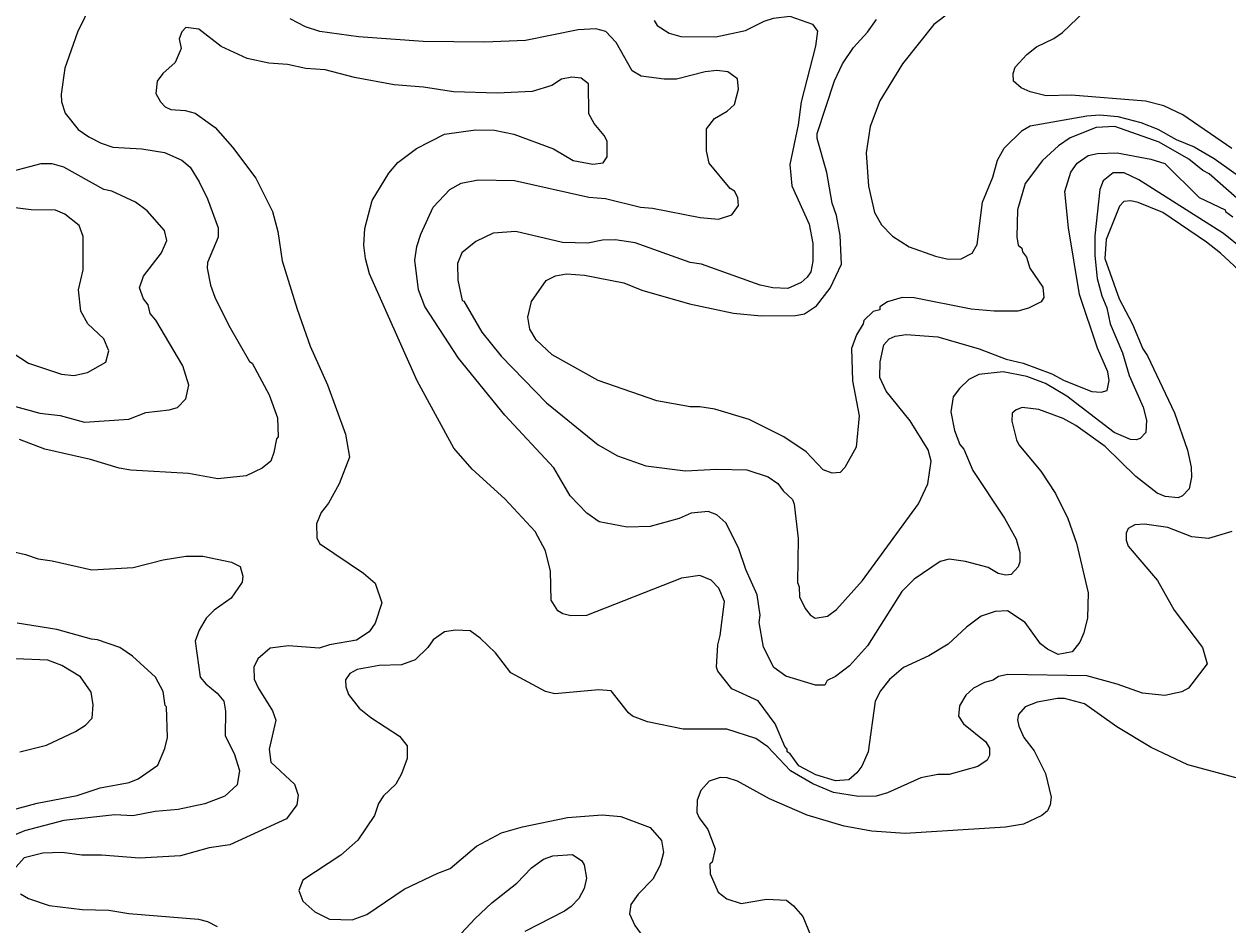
# Model space of a CAD drawing. Extents: x 447.8 to 473.9, y 7733.1 to 7760.8.
# Drawn here: x 467.383 to 469.73, y 7736.498 to 7738.255 of the extents above; entities that cross this region are included whole.
import ezdxf

# ---------------------------------------------------------------- set-up
doc = ezdxf.new("R2010")
doc.units = 0
doc.header["$LTSCALE"] = 0.032
doc.layers.add('1', color=7, linetype='Continuous', lineweight=25)
doc.layers.add('2', color=7, linetype='Continuous', lineweight=13)

msp = doc.modelspace()

# ---------------------------------------------------------------- linework, layer by layer
at = {"layer": '1'}
for points in [[(469.7373, 7738.0127), (469.6422, 7738.0785), (469.6048, 7738.096), (469.5693, 7738.1049), (469.4241, 7738.1168), (469.3753, 7738.1153), (469.3443, 7738.123), (469.3271, 7738.1314), (469.3116, 7738.1442), (469.3115, 7738.1589), (469.3151, 7738.1711), (469.3377, 7738.196), (469.3568, 7738.2112), (469.3905, 7738.2273), (469.4073, 7738.2392), (469.4642, 7738.2928)], [(468.8659, 7736.8464), (468.8475, 7736.8909), (468.8142, 7736.9354), (468.763, 7736.9588), (468.7353, 7736.9933), (468.7327, 7737.0012), (468.7351, 7737.0448), (468.74, 7737.0631), (468.7487, 7737.1293), (468.7376, 7737.1554), (468.7223, 7737.1709), (468.7006, 7737.1797), (468.6647, 7737.1747), (468.4794, 7737.1021), (468.4489, 7737.1013), (468.4332, 7737.1052), (468.4232, 7737.1111), (468.4106, 7737.1318), (468.409, 7737.1886), (468.3992, 7737.2279), (468.3794, 7737.266), (468.3199, 7737.3297), (468.2562, 7737.3871), (468.2205, 7737.4281), (468.1493, 7737.5594), (468.0566, 7737.7685), (468.0482, 7737.7983), (468.0451, 7737.8239), (468.0474, 7737.8567), (468.0614, 7737.9116), (468.0937, 7737.9648), (468.1115, 7737.9853), (468.148, 7738.0128), (468.2023, 7738.0408), (468.2629, 7738.0489), (468.2999, 7738.0487), (468.338, 7738.0408), (468.415, 7738.012), (468.4535, 7737.9896), (468.4919, 7737.9822), (468.5117, 7737.9849), (468.5196, 7737.9964), (468.5196, 7738.0273), (468.5139, 7738.0383), (468.4941, 7738.0613), (468.4836, 7738.0804), (468.4831, 7738.1387), (468.4692, 7738.1501), (468.451, 7738.1521), (468.4305, 7738.1478), (468.4118, 7738.1359), (468.3733, 7738.124), (468.3051, 7738.1208), (468.2201, 7738.1232), (468.1617, 7738.1321), (468.1043, 7738.1368), (468.027, 7738.1514), (467.9696, 7738.1665), (467.9319, 7738.1688), (467.8963, 7738.1769), (467.8603, 7738.1794), (467.8176, 7738.1886), (467.767, 7738.2119), (467.7238, 7738.2453), (467.698, 7738.249), (467.6905, 7738.2406), (467.6852, 7738.2269), (467.6889, 7738.2075), (467.6775, 7738.1807), (467.6536, 7738.1591), (467.642, 7738.1444), (467.6397, 7738.1201), (467.6487, 7738.1035), (467.6577, 7738.0941), (467.6687, 7738.0889), (467.6971, 7738.0871), (467.7163, 7738.0815), (467.7554, 7738.0537), (467.7895, 7738.0153), (467.8347, 7737.9552), (467.867, 7737.89), (467.8775, 7737.8512), (467.8863, 7737.7935), (467.915, 7737.6996), (467.9406, 7737.6275), (467.9743, 7737.5521), (468.0096, 7737.4559), (468.0176, 7737.4105), (467.9972, 7737.3586), (467.9762, 7737.3212), (467.9623, 7737.3029), (467.9527, 7737.2808), (467.9537, 7737.2535), (467.9587, 7737.2423), (468.0444, 7737.1844)], [(469.7595, 7737.7675), (469.7157, 7737.8088), (469.6884, 7737.8303), (469.6029, 7737.8878), (469.5548, 7737.9077), (469.5407, 7737.9108), (469.5271, 7737.9093), (469.5182, 7737.9001), (469.4927, 7737.8356), (469.4902, 7737.7981), (469.5178, 7737.7198), (469.5441, 7737.67), (469.5641, 7737.622), (469.573, 7737.6083), (469.6256, 7737.4975), (469.6511, 7737.4242), (469.6585, 7737.3914), (469.659, 7737.3719), (469.6543, 7737.3488), (469.6415, 7737.3354), (469.6329, 7737.3314), (469.6078, 7737.3342), (469.5919, 7737.3406), (469.5501, 7737.3732), (469.4905, 7737.4313), (469.4336, 7737.4725), (469.4087, 7737.4859), (469.3609, 7737.5037), (469.329, 7737.5077), (469.317, 7737.5029), (469.3092, 7737.4963), (469.3083, 7737.4809), (469.3174, 7737.4444), (469.3224, 7737.4347), (469.3649, 7737.3837), (469.3934, 7737.3398), (469.4179, 7737.2908), (469.4347, 7737.2431), (469.4573, 7737.1461), (469.4564, 7737.0973), (469.4492, 7737.0681), (469.4413, 7737.05), (469.4263, 7737.0313), (469.3989, 7737.026), (469.3778, 7737.0365), (469.3647, 7737.0465), (469.3349, 7737.0882), (469.2999, 7737.1108), (469.2762, 7737.11), (469.249, 7737.1004), (469.2204, 7737.0792), (469.1843, 7737.0458), (469.1465, 7737.0231), (469.0977, 7737.0004), (469.0698, 7736.9773), (469.0524, 7736.955), (469.0423, 7736.9347), (469.0283, 7736.836), (469.0159, 7736.8081), (469.0066, 7736.7948), (468.9908, 7736.7811), (468.9645, 7736.7791), (468.9264, 7736.7912)], [(468.0444, 7737.1844), (468.0672, 7737.1647), (468.0801, 7737.1266), (468.0673, 7737.0871), (468.0554, 7737.0701), (468.0309, 7737.0537)], [(468.0309, 7737.0537), (467.978, 7737.0444), (467.9584, 7737.038), (467.8983, 7737.0428), (467.8628, 7737.038), (467.8384, 7737.0173), (467.831, 7737.001), (467.8315, 7736.978), (467.8392, 7736.9606), (467.8674, 7736.916), (467.8734, 7736.8977), (467.8607, 7736.8415), (467.8637, 7736.8157), (467.9102, 7736.7726), (467.9175, 7736.7517), (467.9144, 7736.7328), (467.8942, 7736.7053), (467.784, 7736.6549), (467.7437, 7736.6488), (467.6878, 7736.6332), (467.608, 7736.6284), (467.5339, 7736.6347), (467.4955, 7736.6347), (467.457, 7736.6395), (467.4196, 7736.6381), (467.3832, 7736.6292), (467.3622, 7736.6057)], [(468.9264, 7736.7912), (468.8932, 7736.8087), (468.8764, 7736.8321), (468.8708, 7736.836), (468.8705, 7736.8415), (468.8659, 7736.8464)], [(468.208, 7736.4522), (468.262, 7736.5109), (468.295, 7736.5417), (468.3437, 7736.58), (468.3721, 7736.6098), (468.3953, 7736.6265), (468.4134, 7736.6331), (468.4519, 7736.6355), (468.4704, 7736.6233), (468.4746, 7736.6154), (468.4792, 7736.5897), (468.4746, 7736.5691), (468.4644, 7736.5501), (468.4494, 7736.5342), (468.4364, 7736.5251), (468.359, 7736.4854)], [(467.376, 7736.559), (467.3917, 7736.5502), (467.4318, 7736.5364), (467.4963, 7736.5284), (467.5484, 7736.5273), (467.5868, 7736.5209), (467.7226, 7736.5093), (467.7404, 7736.5048), (467.7593, 7736.4954)]]:
    msp.add_lwpolyline(points, dxfattribs=at)
at = {"layer": '2'}
for points in [[(469.2889, 7738.335), (469.2698, 7738.3178), (469.2352, 7738.3039), (469.1883, 7738.2789), (469.1565, 7738.2545), (469.0956, 7738.1782)], [(467.5147, 7738.2967), (467.4872, 7738.2398), (467.4624, 7738.1695), (467.455, 7738.1187), (467.456, 7738.1041), (467.4632, 7738.0816), (467.4884, 7738.0496), (467.5089, 7738.0354), (467.533, 7738.0233), (467.5562, 7738.0155), (467.6125, 7738.0118), (467.6567, 7738.0047), (467.6907, 7737.9902), (467.7066, 7737.9765), (467.7242, 7737.948), (467.7402, 7737.9143), (467.7612, 7737.8579), (467.7612, 7737.8399), (467.7403, 7737.7903), (467.7396, 7737.7791), (467.7466, 7737.7464), (467.755, 7737.723), (467.7819, 7737.6674), (467.8221, 7737.5976), (467.8274, 7737.5943), (467.8608, 7737.5322), (467.8767, 7737.4873), (467.8782, 7737.4502), (467.8751, 7737.4465), (467.8701, 7737.4199), (467.8637, 7737.4027), (467.8473, 7737.3892), (467.816, 7737.3746), (467.7608, 7737.3682)], [(469.3071, 7737.182), (469.2967, 7737.1807), (469.2821, 7737.1838), (469.2623, 7737.1954), (469.2185, 7737.207), (469.1865, 7737.2117), (469.1688, 7737.207), (469.1181, 7737.173), (469.0943, 7737.1485), (469.0274, 7737.0425), (468.9924, 7737.0035), (468.9646, 7736.983), (468.9485, 7736.9752), (468.9442, 7736.9663), (468.9257, 7736.9658), (468.8678, 7736.9833), (468.8448, 7737.0006), (468.8242, 7737.0399), (468.8163, 7737.0881), (468.8177, 7737.1028), (468.8118, 7737.1425), (468.7901, 7737.1914), (468.7756, 7737.234), (468.7509, 7737.2827), (468.7332, 7737.2985), (468.7167, 7737.3048), (468.6834, 7737.3017), (468.6599, 7737.291), (468.6034, 7737.2758), (468.5589, 7737.2744), (468.5042, 7737.2846), (468.4797, 7737.3014), (468.4478, 7737.3355), (468.4159, 7737.3901), (468.3201, 7737.4924), (468.2297, 7737.6036), (468.1643, 7737.7043), (468.1517, 7737.7374), (468.1444, 7737.7951), (468.1485, 7737.8214), (468.1562, 7737.846), (468.1801, 7737.8986), (468.2128, 7737.9328), (468.2352, 7737.9449), (468.2682, 7737.9518), (468.3387, 7737.9501), (468.4836, 7737.918), (468.5162, 7737.9155), (468.5849, 7737.8981), (468.6081, 7737.8964), (468.7008, 7737.8784), (468.7368, 7737.8748), (468.7626, 7737.8831), (468.7758, 7737.9019), (468.7746, 7737.9173), (468.7676, 7737.9297), (468.7596, 7737.9348), (468.7186, 7737.9843), (468.7136, 7738.0083), (468.7135, 7738.0509), (468.729, 7738.0713), (468.7533, 7738.0854), (468.7681, 7738.0988), (468.776, 7738.1285), (468.7737, 7738.1487), (468.7546, 7738.1624), (468.7334, 7738.1649), (468.7107, 7738.1626), (468.6549, 7738.1482), (468.631, 7738.1482), (468.5862, 7738.154), (468.5684, 7738.1643), (468.5375, 7738.2196), (468.5168, 7738.2412), (468.4974, 7738.2459), (468.4631, 7738.2443), (468.3605, 7738.2237), (468.2806, 7738.2202), (468.161, 7738.2212), (468.035, 7738.2308), (467.9597, 7738.2412), (467.9317, 7738.2502), (467.9013, 7738.2656)], [(468.611, 7738.2622), (468.6171, 7738.2528), (468.6402, 7738.2374), (468.6635, 7738.2315), (468.7318, 7738.2307), (468.7894, 7738.243), (468.8257, 7738.2611)], [(468.8257, 7738.2611), (468.8439, 7738.2672), (468.8756, 7738.2708), (468.9197, 7738.2553), (468.9294, 7738.2419), (468.926, 7738.2125)], [(468.9043, 7737.6904), (468.928, 7737.7061), (468.9547, 7737.7402), (468.9763, 7737.7874), (468.9741, 7737.8428), (468.9669, 7737.8822), (468.9583, 7737.906), (468.9482, 7737.966), (468.9293, 7738.0321), (468.9292, 7738.0419), (468.9626, 7738.1448), (468.9785, 7738.1779), (469, 7738.21), (469.0273, 7738.2398), (469.0448, 7738.2642)], [(468.926, 7738.2125), (468.8976, 7738.1037), (468.8921, 7738.0592), (468.8755, 7737.9815), (468.8798, 7737.9397), (468.9133, 7737.8651), (468.9203, 7737.8274), (468.9203, 7737.7931), (468.9167, 7737.7725), (468.9097, 7737.7616), (468.8979, 7737.7514), (468.8719, 7737.7394), (468.8429, 7737.7407), (468.8182, 7737.7461), (468.7034, 7737.7871), (468.6814, 7737.7903), (468.5742, 7737.8289), (468.5354, 7737.8348), (468.5106, 7737.834), (468.4817, 7737.8283), (468.4325, 7737.8297), (468.3419, 7737.8507), (468.2971, 7737.8476), (468.2633, 7737.8316), (468.236, 7737.8093), (468.2278, 7737.7886), (468.2285, 7737.7557), (468.2372, 7737.7166), (468.2404, 7737.7151), (468.2755, 7737.6545), (468.3129, 7737.6076), (468.4014, 7737.5168), (468.5022, 7737.4348), (468.5398, 7737.4133), (468.5952, 7737.3938), (468.6723, 7737.3843), (468.7328, 7737.3875), (468.792, 7737.3858), (468.8336, 7737.3721), (468.8521, 7737.3592), (468.8625, 7737.3451), (468.881, 7737.3281), (468.8843, 7737.3189), (468.8922, 7737.2522), (468.8906, 7737.1664), (468.8938, 7737.1578), (468.8946, 7737.1385), (468.9058, 7737.1156), (468.9156, 7737.1029), (468.925, 7737.0966), (468.9489, 7737.1004), (468.967, 7737.1139), (469.0176, 7737.1701), (469.1265, 7737.3195), (469.1446, 7737.359), (469.1512, 7737.4026), (469.1456, 7737.4248), (469.1102, 7737.4817), (469.0638, 7737.5394), (469.051, 7737.5662), (469.0518, 7737.5966), (469.0593, 7737.6298), (469.0695, 7737.6415), (469.0813, 7737.6465), (469.1027, 7737.6503), (469.1643, 7737.6455), (469.2452, 7737.6219), (469.2977, 7737.602), (469.3304, 7737.5943), (469.3865, 7737.5735), (469.4103, 7737.56), (469.4643, 7737.5385), (469.4828, 7737.5377), (469.4943, 7737.5408), (469.4983, 7737.5602), (469.4959, 7737.5771), (469.4754, 7737.6233), (469.4402, 7737.7282), (469.4189, 7737.8583), (469.4117, 7737.9287), (469.4237, 7737.9669), (469.4361, 7737.9841), (469.4577, 7737.9992), (469.4758, 7738.0032), (469.5142, 7738.0046), (469.5797, 7737.9921), (469.607, 7737.9838), (469.6741, 7737.9169), (469.7248, 7737.8933), (469.7253, 7737.8902), (469.7394, 7737.8795)], [(469.0956, 7738.1782), (469.0514, 7738.1058), (469.0327, 7738.0558), (469.0246, 7738.0045), (469.0294, 7737.9394), (469.0407, 7737.8881), (469.0548, 7737.8638), (469.0762, 7737.8418), (469.1086, 7737.8208), (469.1599, 7737.8025), (469.1845, 7737.7971), (469.2098, 7737.7978), (469.2312, 7737.8083), (469.2409, 7737.8256), (469.2514, 7737.908), (469.2718, 7737.9568), (469.2804, 7737.9897), (469.2935, 7738.0134), (469.3286, 7738.0481), (469.3445, 7738.0568), (469.4548, 7738.0768), (469.4802, 7738.0783), (469.5151, 7738.0751), (469.5602, 7738.0638), (469.5933, 7738.0505), (469.6292, 7738.0301), (469.6641, 7738.0158), (469.7028, 7737.9931), (469.7799, 7737.9387)], [(469.7473, 7737.9157), (469.6933, 7737.9635), (469.6812, 7737.9698), (469.6534, 7737.992), (469.5959, 7738.0251), (469.5093, 7738.0558), (469.4732, 7738.0536), (469.4224, 7738.0336), (469.3994, 7738.018), (469.3682, 7737.9892), (469.3346, 7737.9442), (469.3195, 7737.8929), (469.3181, 7737.8407), (469.3211, 7737.8239), (469.3278, 7737.8184), (469.3294, 7737.8114), (469.3372, 7737.8007), (469.3436, 7737.7795), (469.3692, 7737.7424), (469.3708, 7737.722), (469.3656, 7737.7134), (469.3413, 7737.7014), (469.3202, 7737.6954), (469.2739, 7737.6953), (469.2294, 7737.6993), (469.1179, 7737.7216), (469.0946, 7737.7224), (469.0663, 7737.7136), (469.0515, 7737.7037), (469.0515, 7737.6978), (469.038, 7737.6948), (469.0198, 7737.6772), (469.0189, 7737.6707), (469.0059, 7737.6494), (468.9957, 7737.6227), (468.9979, 7737.5593), (469.0109, 7737.4915), (469.0052, 7737.43), (468.983, 7737.3906), (468.9738, 7737.3811), (468.9585, 7737.3795), (468.9405, 7737.3858), (468.9077, 7737.4208), (468.8642, 7737.4507), (468.7964, 7737.4841), (468.7298, 7737.5044), (468.7006, 7737.5092), (468.6814, 7737.5092), (468.6164, 7737.5206), (468.5018, 7737.5605), (468.4127, 7737.6104), (468.3809, 7737.6394), (468.369, 7737.6604), (468.3649, 7737.6836), (468.3723, 7737.7146), (468.401, 7737.7552), (468.4188, 7737.7642), (468.4402, 7737.7681), (468.4753, 7737.7656), (468.5521, 7737.7508), (468.5875, 7737.7367)], [(467.3204, 7737.5218), (467.4133, 7737.4968), (467.4531, 7737.4917), (467.5009, 7737.4789), (467.587, 7737.485), (467.6205, 7737.4981), (467.6657, 7737.503), (467.6817, 7737.5074), (467.6979, 7737.5244), (467.7043, 7737.5509), (467.6923, 7737.5886), (467.6397, 7737.6778), (467.6285, 7737.691), (467.6249, 7737.7077), (467.616, 7737.7196), (467.6082, 7737.7409), (467.6155, 7737.7636), (467.6506, 7737.8091), (467.6609, 7737.8336), (467.6569, 7737.8531), (467.6228, 7737.8914), (467.6, 7737.908), (467.5541, 7737.9295), (467.5385, 7737.9328), (467.4601, 7737.9764), (467.4374, 7737.9829), (467.4156, 7737.983), (467.3371, 7737.9623)], [(469.7582, 7737.8168), (469.7213, 7737.8472), (469.5564, 7737.9518), (469.5279, 7737.9653), (469.5059, 7737.9653), (469.4868, 7737.9497), (469.4801, 7737.9325), (469.4703, 7737.8426), (469.4703, 7737.8043), (469.4752, 7737.7595), (469.4842, 7737.7253), (469.4941, 7737.7018), (469.5004, 7737.671), (469.5246, 7737.6145), (469.5373, 7737.57), (469.5648, 7737.5081), (469.5712, 7737.4828), (469.5696, 7737.4588), (469.5587, 7737.4471), (469.5508, 7737.4444), (469.5399, 7737.4455), (469.5081, 7737.459), (469.4156, 7737.5297), (469.3745, 7737.5543), (469.3378, 7737.5683), (469.2919, 7737.5773), (469.2441, 7737.5719), (469.2247, 7737.5619), (469.2067, 7737.5448), (469.1945, 7737.5282), (469.1897, 7737.4992), (469.1967, 7737.4626), (469.2074, 7737.4357), (469.2153, 7737.4265), (469.2325, 7737.3844), (469.294, 7737.2917)], [(467.2899, 7737.6599), (467.3916, 7737.5939), (467.4557, 7737.5725), (467.4799, 7737.5702), (467.5066, 7737.5759), (467.542, 7737.5957), (467.548, 7737.6182), (467.5382, 7737.6415), (467.5072, 7737.6708), (467.4936, 7737.6955), (467.4887, 7737.737), (467.4983, 7737.7761), (467.4982, 7737.841), (467.4904, 7737.8624), (467.4626, 7737.8845), (467.4439, 7737.8924), (467.3966, 7737.8933), (467.3338, 7737.9012)], [(468.5875, 7737.7367), (468.6803, 7737.7101), (468.7657, 7737.6913), (468.8198, 7737.6865), (468.8871, 7737.6868), (468.9043, 7737.6904)], [(467.4232, 7737.4265), (467.3738, 7737.4454)], [(467.7608, 7737.3682), (467.7035, 7737.3786), (467.5908, 7737.3851), (467.5685, 7737.3891), (467.5124, 7737.4059), (467.4232, 7737.4265)], [(469.294, 7737.2917), (469.3168, 7737.251), (469.3243, 7737.2247), (469.3243, 7737.2065), (469.3207, 7737.1971), (469.3071, 7737.182)], [(469.6125, 7737.2735), (469.5671, 7737.28), (469.5485, 7737.2787), (469.5352, 7737.2716), (469.5312, 7737.2623), (469.5312, 7737.2488)], [(469.7372, 7737.266), (469.6918, 7737.252), (469.6595, 7737.2555), (469.6125, 7737.2735)], [(467.3294, 7737.2338), (467.3858, 7737.2207), (467.4105, 7737.2121), (467.4377, 7737.2086), (467.5149, 7737.1911), (467.5958, 7737.1958), (467.6542, 7737.2103), (467.698, 7737.2173), (467.7316, 7737.2175), (467.7873, 7737.2057), (467.804, 7737.1975), (467.8092, 7737.1785), (467.8083, 7737.1671), (467.7865, 7737.1355), (467.7533, 7737.112), (467.7381, 7737.0967), (467.724, 7737.0734), (467.7164, 7737.0517), (467.7259, 7736.9813), (467.737, 7736.9684), (467.7596, 7736.9505), (467.7725, 7736.9347), (467.7756, 7736.9152), (467.775, 7736.867), (467.7927, 7736.8329), (467.8029, 7736.7998), (467.7981, 7736.7714), (467.7743, 7736.7495), (467.7354, 7736.7346), (467.6831, 7736.7235), (467.6387, 7736.7196), (467.5952, 7736.7109), (467.5601, 7736.7132), (467.4602, 7736.7021), (467.3838, 7736.6822), (467.3671, 7736.6748)], [(469.5312, 7737.2488), (469.5353, 7737.2373), (469.5925, 7737.1703), (469.6252, 7737.1125), (469.6802, 7737.0395), (469.6897, 7737.0076), (469.6529, 7736.9602), (469.6399, 7736.953), (469.6068, 7736.9458), (469.5633, 7736.9501), (469.5142, 7736.9682), (469.4548, 7736.9842), (469.3006, 7736.9866), (469.2829, 7736.9826), (469.272, 7736.9757), (469.255, 7736.9713), (469.2336, 7736.9604), (469.219, 7736.9462), (469.2068, 7736.9256), (469.2049, 7736.9057), (469.2141, 7736.8908), (469.2579, 7736.8556), (469.2649, 7736.8431), (469.2651, 7736.8286), (469.2602, 7736.8195), (469.242, 7736.8071), (469.1864, 7736.7919), (469.164, 7736.7918), (469.1314, 7736.785), (469.0665, 7736.7559), (469.0444, 7736.7495), (469.0094, 7736.7486), (468.9609, 7736.7564), (468.9206, 7736.7733), (468.8769, 7736.7986), (468.8329, 7736.8455), (468.8097, 7736.8623), (468.7527, 7736.8799), (468.6681, 7736.8802), (468.5984, 7736.8943), (468.5693, 7736.9057), (468.5615, 7736.9119), (468.5272, 7736.9547), (468.5032, 7736.9569), (468.4177, 7736.949), (468.3995, 7736.9537), (468.3321, 7736.9901), (468.3021, 7737.0294), (468.2721, 7737.0577), (468.2524, 7737.072), (468.2238, 7737.0732), (468.2022, 7737.0699), (468.1803, 7737.0545), (468.1698, 7737.0393), (468.1452, 7737.0152), (468.1184, 7737.0058), (468.0754, 7737.0042), (468.0325, 7736.9963), (468.0178, 7736.9889), (468.0098, 7736.9763), (468.0103, 7736.9628), (468.0151, 7736.9481), (468.0359, 7736.9211), (468.059, 7736.9027), (468.1149, 7736.8668), (468.1299, 7736.8475), (468.1299, 7736.8227), (468.1186, 7736.7931), (468.1075, 7736.7731), (468.0838, 7736.7503), (468.0738, 7736.7353), (468.0659, 7736.712), (468.0335, 7736.6634), (468.0001, 7736.6347), (467.9262, 7736.5855), (467.9184, 7736.5658), (467.926, 7736.5447), (467.9499, 7736.5238), (467.9785, 7736.5099), (468.0225, 7736.5081), (468.0511, 7736.5184), (468.1238, 7736.5684), (468.1893, 7736.5994), (468.2138, 7736.6081), (468.2649, 7736.6517), (468.3136, 7736.678), (468.3544, 7736.69), (468.4422, 7736.7078), (468.5099, 7736.7133), (468.5465, 7736.71), (468.6035, 7736.6885), (468.6254, 7736.6633), (468.6293, 7736.6395), (468.6228, 7736.6152), (468.6085, 7736.5878)], [(467.3329, 7736.7155), (467.4081, 7736.7358), (467.4862, 7736.7511), (467.531, 7736.7655), (467.5875, 7736.7762), (467.6054, 7736.783), (467.6437, 7736.8098), (467.6574, 7736.8426), (467.6626, 7736.8639), (467.6602, 7736.9238), (467.6577, 7736.9266), (467.6538, 7736.9537), (467.6393, 7736.9818), (467.594, 7737.0223), (467.5698, 7737.0397), (467.5262, 7737.0545), (467.514, 7737.0556), (467.4467, 7737.0749), (467.3691, 7737.0867)], [(467.3745, 7736.8358), (467.4268, 7736.849), (467.4834, 7736.8758), (467.5024, 7736.8878), (467.5158, 7736.9018), (467.5175, 7736.9277), (467.5135, 7736.9521), (467.4927, 7736.9825), (467.4563, 7737.0044), (467.4293, 7737.0146), (467.3659, 7737.0171)], [(469.7504, 7736.7839), (469.652, 7736.8108), (469.5802, 7736.8443), (469.5133, 7736.885), (469.4504, 7736.9295), (469.411, 7736.94), (469.3977, 7736.9401), (469.3583, 7736.9326), (469.3345, 7736.9236), (469.3214, 7736.909), (469.3197, 7736.8981), (469.3222, 7736.8858), (469.3322, 7736.8642), (469.3519, 7736.8377), (469.3739, 7736.7937), (469.3852, 7736.7473), (469.3835, 7736.7326), (469.3784, 7736.7212), (469.367, 7736.7121), (469.3314, 7736.6951), (469.2961, 7736.6893), (469.1007, 7736.6765), (469.0354, 7736.6814), (468.9818, 7736.691), (468.9098, 7736.7122), (468.8364, 7736.744), (468.7736, 7736.7789), (468.7536, 7736.7854), (468.7401, 7736.7861), (468.7182, 7736.7788), (468.7023, 7736.7605), (468.695, 7736.7414), (468.6945, 7736.7175), (468.6989, 7736.7071), (468.7159, 7736.6844), (468.7302, 7736.6469), (468.7241, 7736.6211)], [(468.7241, 7736.6211), (468.7198, 7736.617), (468.7202, 7736.5982), (468.7363, 7736.5623), (468.753, 7736.5493), (468.7812, 7736.5402)], [(468.6085, 7736.5878), (468.5802, 7736.5583), (468.5657, 7736.5381), (468.5631, 7736.5203), (468.5737, 7736.4975), (468.586, 7736.4805)], [(468.7812, 7736.5402), (468.8302, 7736.5489), (468.869, 7736.5464), (468.8832, 7736.5355), (468.9013, 7736.5148), (468.9174, 7736.4752)]]:
    msp.add_lwpolyline(points, dxfattribs=at)

doc.saveas('drawing.dxf')
